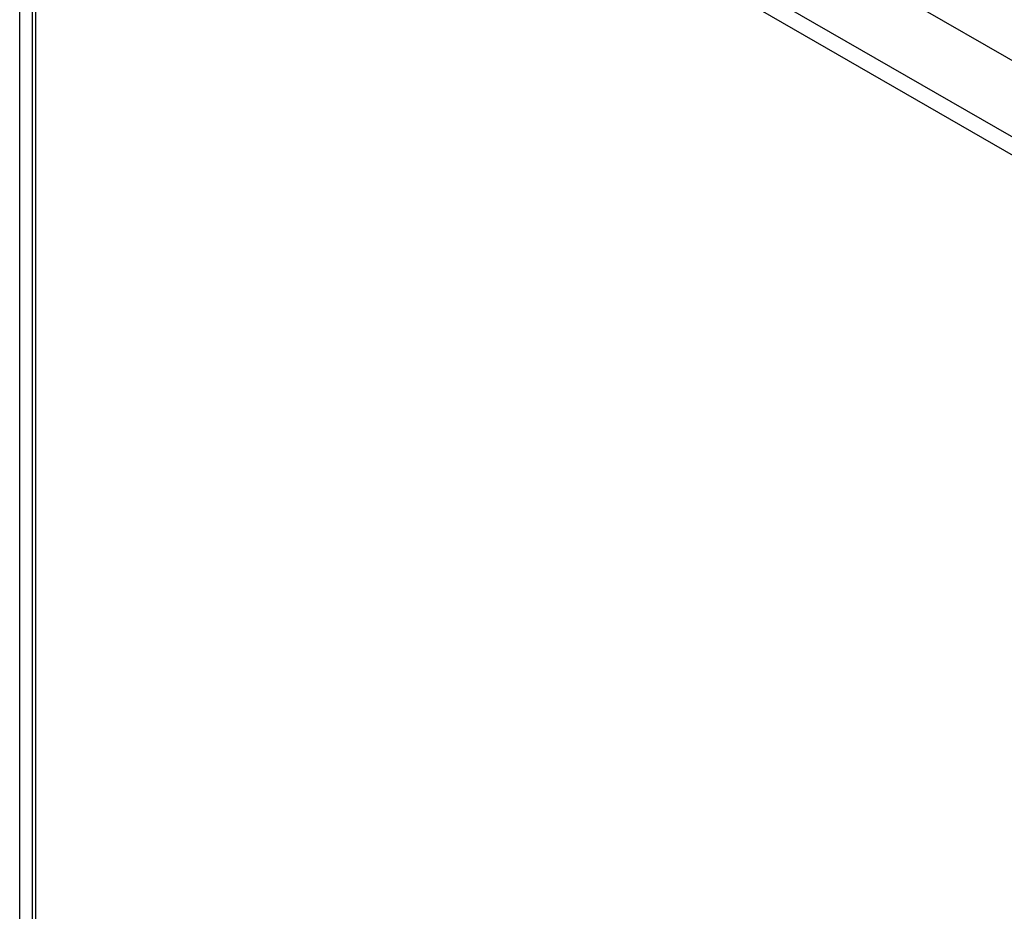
# Model space of a CAD drawing. Header units: inches. Extents: x 14 to 456, y 41 to 215.
# Tile 343 of 361: x 421 to 430, y 180 to 188. Entities that reach past the tile are written whole.
import ezdxf

# ---------------------------------------------------------------- set-up
doc = ezdxf.new("R2010")
doc.units = ezdxf.units.IN
doc.header["$MEASUREMENT"] = 0
doc.layers.add('Visible Edges(ANSI)', color=7, linetype='Continuous', lineweight=25)
doc.layers.add('Visible Tangent Edges(ANSI)', color=7, linetype='Continuous', lineweight=25)

msp = doc.modelspace()

# ---------------------------------------------------------------- linework, layer by layer
at = {"layer": 'Visible Edges(ANSI)'}
for p, q in [((421.7845, 192.2942), (455.4463, 172.9096)), ((421.0951, 191.8732), (421.0951, 167.5757))]:
    msp.add_line(p, q, dxfattribs=at)
at = {"layer": 'Visible Tangent Edges(ANSI)'}
for p, q in [((420.9848, 167.6962), (420.9848, 191.9937)), ((421.1941, 191.9541), (454.8559, 172.5696)), ((454.7859, 172.4483), (421.1241, 191.8329)), ((421.1241, 191.8329), (421.1241, 167.5354))]:
    msp.add_line(p, q, dxfattribs=at)

doc.saveas('drawing.dxf')
